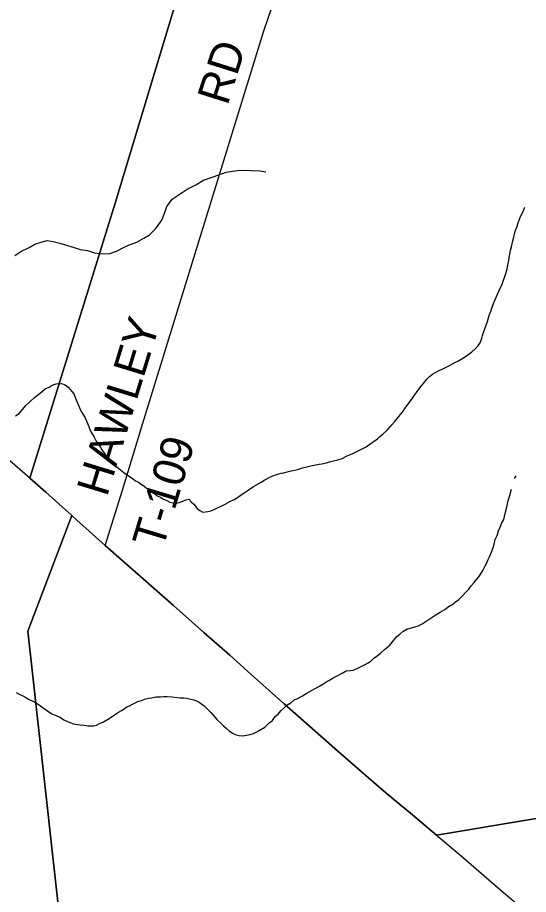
# Model space of a CAD drawing. Extents: x 1310247 to 1664935, y 235267 to 584339.
# Drawn here: x 1512487 to 1517248, y 396636 to 404804 of the extents above; entities that cross this region are included whole.
import ezdxf

# ---------------------------------------------------------------- set-up
doc = ezdxf.new("R2010")
doc.units = 0
for name, color, linetype in [('GM_X_Minor_River', 7, 'Continuous'), ('GM_X_State_Route', 7, 'Continuous'), ('GM_X_Township', 7, 'Continuous'), ('GM_X_Township_Road', 7, 'Continuous'), ('GM_X_Township_Road_Text', 7, 'Continuous')]:
    doc.layers.add(name, color=color, linetype=linetype)

msp = doc.modelspace()

# ---------------------------------------------------------------- linework, layer by layer
at = {"layer": 'GM_X_Minor_River'}
for points in [[(1512461.3, 402586.8), (1512518.2, 402623.9), (1512595.1, 402662.6), (1512647.8, 402691.8), (1512708.3, 402712.8), (1512762.7, 402725.9), (1512818.7, 402718.9), (1512880.6, 402703.8), (1512942.4, 402684.6), (1513016.2, 402663.3), (1513070, 402644.3), (1513138, 402635.1), (1513205.8, 402613.8), (1513281.7, 402602.5), (1513346, 402605.3), (1513408.6, 402628.3), (1513487.5, 402669), (1513538, 402690.2), (1513598.6, 402713.2), (1513663.5, 402750.1), (1513716.2, 402779.3), (1513777.4, 402838.4), (1513833.1, 402917.6), (1513854.2, 402973.4), (1513877.6, 403045.1), (1513928.9, 403112.4), (1514002.1, 403163.2), (1514067.1, 403206.2), (1514148, 403246.9), (1514219, 403289.8), (1514299.8, 403318.4), (1514362.3, 403339.4), (1514432.9, 403362.2), (1514489.3, 403373.2), (1514541.6, 403380.3), (1514597.7, 403381.4), (1514667.9, 403380.1), (1514746, 403374.8), (1514800, 403365.8)], [(1517056, 402498.7), (1517065.2, 402540.7), (1517068, 402568.7), (1517075, 402600.7), (1517079.9, 402632.7), (1517088.9, 402666.7), (1517095.7, 402696.6), (1517102.5, 402722.6), (1517107.2, 402746.6), (1517114, 402774.5), (1517120.8, 402800.5), (1517131.6, 402828.3), (1517138.3, 402852.2), (1517153.5, 402892), (1517168.8, 402933.8), (1517200.9, 403005.3), (1517213.9, 403039.1)], [(1514130.8, 400270.9), (1514161.9, 400231.8), (1514185.4, 400211), (1514215.3, 400198.1), (1514261.7, 400202.7), (1514290, 400210), (1514314.4, 400219.3), (1514343, 400232.6), (1514377.7, 400249.7), (1514422.6, 400272.5), (1514471.6, 400299.2), (1514510.3, 400316.2), (1514549.3, 400343.2), (1514598.5, 400378), (1514645.7, 400408.8), (1514684.7, 400435.8), (1514729.6, 400460.7), (1514758.2, 400475.9), (1514793.1, 400499), (1514831.9, 400520), (1514866.5, 400535.1), (1514901.1, 400548.2), (1514943.6, 400559), (1514969.9, 400564.3), (1515000.3, 400571.5), (1515036.8, 400580.5), (1515071.2, 400589.5), (1515107.7, 400598.5), (1515142.2, 400609.6), (1515170.6, 400616.8), (1515194.9, 400622.1), (1515221.2, 400629.4), (1515298.1, 400643.3), (1515324.3, 400646.5), (1515364.9, 400657.4), (1515395.3, 400666.6), (1515431.7, 400673.6), (1515472.3, 400684.5), (1515510.9, 400697.5), (1515553.7, 400718.3), (1515580.2, 400729.6), (1515604.6, 400741), (1515635.2, 400756.2), (1515661.7, 400767.5), (1515698.4, 400786.5), (1515735.2, 400805.6), (1515782.4, 400838.4), (1515811.1, 400857.7), (1515839.9, 400881), (1515864.6, 400900.4), (1515891.4, 400923.7), (1515934.7, 400962.7), (1515974.3, 401009.8), (1516001.3, 401039.2), (1516036.7, 401084.4), (1516057.6, 401109.9), (1516080.5, 401137.4), (1516097.2, 401161.1), (1516116, 401186.7), (1516132.8, 401212.3), (1516166.3, 401257.6), (1516185.2, 401285.2), (1516206.1, 401312.8), (1516227, 401342.3), (1516247.9, 401369.9), (1516266.7, 401393.4), (1516302, 401434.6), (1516326.9, 401460.1), (1516353.7, 401483.4), (1516396.6, 401508.3), (1516470, 401542.4), (1516510.8, 401563.3), (1516535.4, 401576.7), (1516561.9, 401590), (1516588.4, 401603.3), (1516641.6, 401634), (1516684.6, 401662.9), (1516721.6, 401690), (1516752.6, 401717.2), (1516777.4, 401742.6), (1516800.6, 401780.2), (1516813.7, 401816), (1516820.4, 401841.9), (1516835.8, 401887.7), (1516853.3, 401939.5), (1516866.3, 401973.3), (1516875.3, 402007.2), (1516886.3, 402039.1), (1516897.2, 402069), (1516910.3, 402106.8), (1516923.3, 402140.6), (1516938.4, 402176.3), (1516949.2, 402204.2), (1516959.9, 402228), (1516972.8, 402255.8), (1517002.8, 402321.3), (1517015.9, 402357.1), (1517026.9, 402391), (1517035.7, 402418.9), (1517049, 402462.7), (1517056, 402498.7)], [(1512469.7, 401095.2), (1512502.5, 401116.3), (1512535.8, 401157.6), (1512564.9, 401188.9), (1512645.4, 401265), (1512684.5, 401296.1), (1512719.5, 401323.2), (1512744.2, 401344.6), (1512780.9, 401361.6), (1512809.6, 401380.9), (1512848.2, 401391.9), (1512896.5, 401394.5), (1512930.4, 401383.5), (1512960, 401360.5), (1513010.6, 401298.7), (1513035.1, 401241.7), (1513052, 401199), (1513076.6, 401139.9), (1513094, 401115.3), (1513117, 401074.4), (1513134.1, 401037.7), (1513151, 400995), (1513165.9, 400952.3), (1513198.7, 400901.1), (1513219.6, 400858.3), (1513258.4, 400804.9), (1513273.7, 400776.3), (1513298.9, 400743.4), (1513314.3, 400718.8), (1513335.6, 400688), (1513368.9, 400656.9), (1513396.4, 400632), (1513431.8, 400602.8), (1513477.1, 400567.3), (1513520.5, 400535.9), (1513563.9, 400506.5), (1513587.6, 400489.7), (1513613.3, 400474.9), (1513639, 400458), (1513664.8, 400443.2), (1513690.3, 400420.4), (1513714.1, 400407.6), (1513765.3, 400367.9), (1513788.9, 400349.1), (1513818.7, 400336.2), (1513842.5, 400321.5), (1513878.2, 400304.3), (1513908, 400291.4), (1513935.9, 400282.5), (1513964.1, 400281.7), (1513994.4, 400286.9), (1514022.8, 400296.1), (1514055.4, 400311.3), (1514083.8, 400318.5), (1514107.2, 400289.7), (1514130.8, 400270.9)], [(1517130.1, 400536), (1517115.3, 400510.3)], [(1515588.6, 398722.7), (1515614.9, 398725.9), (1515651.5, 398741), (1515694.4, 398763.8), (1515727, 398779), (1515753.6, 398794.3), (1515778.2, 398809.7), (1515807.1, 398837), (1515837.9, 398858.2), (1515872.8, 398885.3), (1515907.9, 398918.5), (1515953.2, 398955.4), (1515982.3, 398988.8), (1516021.9, 399037.9), (1516048.7, 399059.2), (1516077.6, 399084.5), (1516114.4, 399105.6), (1516146.9, 399116.7), (1516179.3, 399125.8), (1516219.9, 399138.7), (1516256.7, 399157.8), (1516293.6, 399182.8), (1516379.6, 399236.6), (1516424.6, 399265.5), (1516469.6, 399290.3), (1516510.8, 399325.3), (1516535.2, 399334.7), (1516566.1, 399359.9), (1516599, 399383.1), (1516634.1, 399418.3), (1516665.2, 399451.6), (1516692.2, 399481), (1516713.2, 399510.5), (1516742.2, 399541.8), (1516765.1, 399569.3), (1516785.9, 399594.9), (1516804.8, 399622.5), (1516821.8, 399654.1), (1516843.1, 399695.8), (1516855.8, 399719.5), (1516868.7, 399749.3), (1516883.7, 399781), (1516903, 399824.7), (1516918.3, 399866.5), (1516929.2, 399898.4), (1516938.5, 399942.3), (1516957.6, 399978), (1516968.9, 400021.9), (1516985.9, 400055.6), (1517001.1, 400097.4), (1517018.1, 400127), (1517031.7, 400182.9), (1517040.7, 400218.9), (1517049.9, 400258.8), (1517056.9, 400292.8), (1517063.8, 400324.8), (1517076.9, 400360.6), (1517083.7, 400388.5), (1517089.8, 400411.1)], [(1512474.3, 398517.2), (1512502, 398502.3), (1512537.8, 398485.2), (1512565.5, 398470.3), (1512595.2, 398453.4), (1512625.1, 398440.5), (1512648.8, 398427.7), (1512690.4, 398402.4), (1512718, 398381.5), (1512806.8, 398318.6), (1512852.5, 398299.1), (1512888.3, 398284), (1512919.9, 398263), (1512951.7, 398248), (1512975.5, 398237.3), (1513007.4, 398226.3), (1513045.4, 398219.2), (1513071.5, 398216.4), (1513107.7, 398213.4), (1513141.7, 398208.3), (1513167.8, 398205.6), (1513196, 398206.8), (1513224.4, 398214), (1513250.9, 398227.3), (1513287.6, 398244.3), (1513324.4, 398265.4), (1513351, 398280.7), (1513392, 398307.7), (1513426.9, 398334.8), (1513455.5, 398350.1), (1513480.1, 398365.4), (1513504.7, 398382.8), (1513531.2, 398394.1), (1513559.8, 398409.4), (1513608.7, 398432.1), (1513641.2, 398443.2), (1513669.7, 398454.5), (1513708.2, 398463.4), (1513738.5, 398468.5), (1513776.9, 398475.5), (1513819.2, 398478.3), (1513849.5, 398479.4), (1513881.7, 398480.5), (1513927.9, 398477.1), (1513976, 398471.7), (1514002.1, 398469), (1514036.2, 398466), (1514060.3, 398463.3), (1514102.3, 398456), (1514130.3, 398449.2), (1514156.2, 398440.4), (1514180, 398427.6), (1514203.6, 398408.8), (1514227.4, 398394.1), (1514254.7, 398365.1), (1514288, 398332), (1514311.5, 398307.2), (1514348.5, 398263.9), (1514381.8, 398230.8), (1514405.3, 398208), (1514430.8, 398185.1), (1514458.3, 398160.2), (1514489.9, 398139.2), (1514523.7, 398124.1), (1514551.6, 398115.3), (1514579.7, 398114.5), (1514605.9, 398115.7), (1514654.5, 398126.4), (1514684.9, 398135.6), (1514709.5, 398148.9), (1514740, 398162.1), (1514793.2, 398192.8), (1514832.6, 398235.8), (1514863.4, 398257.1), (1514888.5, 398292.5), (1514915.3, 398315.9), (1514940.3, 398347.3), (1514969.1, 398370.6), (1514998.1, 398400), (1515032.9, 398421), (1515065.9, 398448.2), (1515092.3, 398457.5), (1515141.4, 398486.3), (1515178.2, 398507.3), (1515204.8, 398524.7), (1515231.4, 398540), (1515255.9, 398551.3), (1515294.7, 398574.3), (1515333.6, 398595.3), (1515360.2, 398612.6), (1515388.8, 398629.9), (1515419.5, 398647.1), (1515448.1, 398662.4), (1515472.6, 398675.8), (1515511.5, 398698.8), (1515550.2, 398717.7), (1515588.6, 398722.7)]]:
    msp.add_lwpolyline(points, dxfattribs=at)
at = {"layer": 'GM_X_State_Route'}
msp.add_lwpolyline([(1517178.9, 396512), (1516926.7, 396729), (1516643, 396973.3), (1516407.5, 397172.7), (1516390.5, 397187.1), (1516166, 397377.4), (1515919.1, 397582), (1515689.8, 397782.3), (1515443.9, 397995.8), (1515206.6, 398202.3), (1514972.1, 398411.3), (1514694.5, 398655.6), (1514465.2, 398863.8), (1514223.6, 399076.4), (1513940.7, 399328.5), (1513657, 399575.3), (1513304.8, 399886.9), (1513155.6, 400020.1), (1513041.2, 400123.5), (1512992.6, 400166.8), (1512751.3, 400381.8), (1512601.8, 400512.1), (1512369.2, 400714.7)], dxfattribs=at)
at = {"layer": 'GM_X_Township'}
for points in [[(1507402.3, 406957.9), (1508240.7, 406927.6), (1514037.6, 405194.3), (1513397.1, 403075.8), (1512601.7, 400512.1), (1512751.3, 400381.8), (1512992.6, 400166.8), (1512582.5, 399088.1), (1513106.9, 394353.3), (1513127.3, 394160.6), (1513449.5, 391128.6), (1512779.5, 390333.9), (1512769, 390314.7), (1509892.5, 385051.9), (1509945.9, 380566.3), (1506011.4, 374453.3)], [(1526749, 398924.9), (1521627.8, 398065.8), (1520828.1, 397931.6), (1516390.5, 397187.1), (1516166, 397377.4), (1515919.1, 397582), (1515689.8, 397782.3), (1515443.8, 397995.8), (1515206.7, 398202.3), (1514972.1, 398411.3), (1514694.5, 398655.6), (1514465.2, 398863.8), (1514223.6, 399076.4), (1513940.8, 399328.5), (1513657, 399575.3), (1513304.8, 399886.9), (1513155.6, 400020.1), (1513041.2, 400123.5), (1512992.6, 400166.8), (1512751.3, 400381.8), (1512601.7, 400512.1), (1513397.1, 403075.8), (1514037.6, 405194.3)], [(1513106.9, 394353.3), (1512582.5, 399088.1), (1512992.6, 400166.8), (1513041.2, 400123.5), (1513155.6, 400020.1), (1513304.8, 399886.9), (1513657, 399575.3), (1513940.8, 399328.5), (1514223.6, 399076.4), (1514465.2, 398863.8), (1514694.5, 398655.6), (1514972.1, 398411.3), (1515206.7, 398202.3), (1515443.8, 397995.8), (1515689.8, 397782.3), (1515919.1, 397582), (1516166, 397377.4), (1516390.5, 397187.1), (1520828.1, 397931.6), (1521627.8, 398065.8), (1526749, 398924.9)]]:
    msp.add_lwpolyline(points, dxfattribs=at)
at = {"layer": 'GM_X_Township_Road'}
msp.add_lwpolyline([(1513304.8, 399886.9), (1513465.2, 400400.6), (1513655.4, 401024.7), (1514783, 404680.7), (1514857.5, 404898.4), (1514879.8, 404963.6), (1514893.5, 404999.6), (1514922, 405060.3), (1515126.2, 405507.2), (1515163.4, 405586.6), (1515177.1, 405623.2), (1515194.6, 405686.2), (1515221, 405784.6), (1515333.5, 407027.3), (1515398.5, 407779.5), (1515407.8, 407889.8)], dxfattribs=at)

# ---------------------------------------------------------------- texts
at = {"layer": 'GM_X_Township_Road_Text'}
for s, rotation, p in [('RD', 72.49742, (1514443.2, 403976.1)), ('HAWLEY', 72.96724, (1513320.7, 400331.4)), ('T-109', 73.16655, (1513839.7, 399843))]:
    msp.add_text(s, height=300, rotation=rotation, dxfattribs=at).set_placement(p)

doc.saveas('drawing.dxf')
